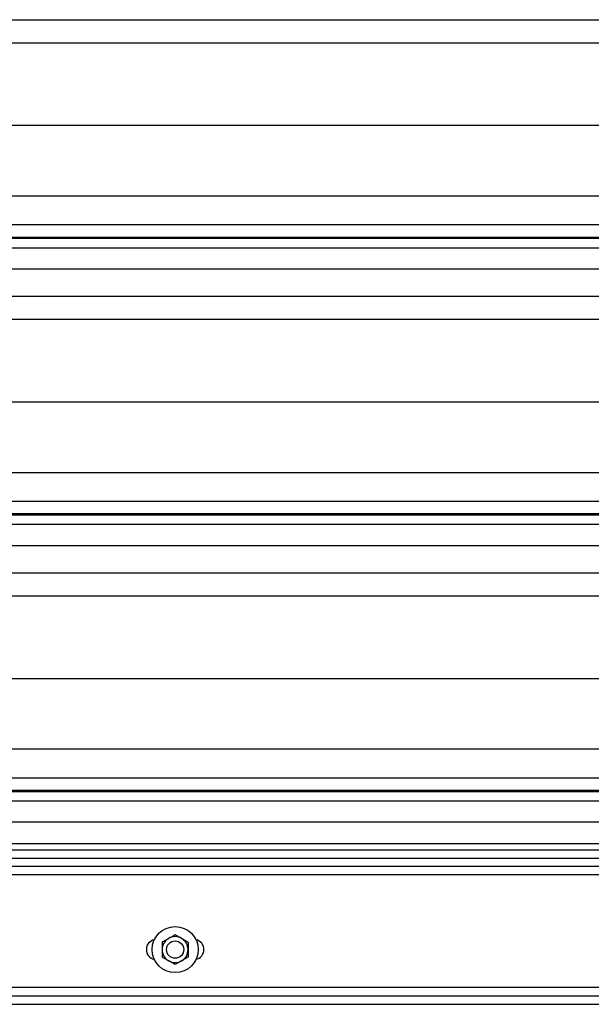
# Model space of a CAD drawing. Header units: inches. Extents: x 170 to 284, y 215 to 248.
# Tile 701 of 1056: x 230.597 to 231.021, y 220.133 to 220.864. Entities that reach past the tile are written whole.
import ezdxf

# ---------------------------------------------------------------- set-up
doc = ezdxf.new("R2010")
doc.units = ezdxf.units.IN
doc.header["$LTSCALE"] = 0.25
doc.header["$MEASUREMENT"] = 0
doc.layers.add('RH FRONT OF HOOD', color=7, linetype='Continuous')

msp = doc.modelspace()

# ---------------------------------------------------------------- linework, layer by layer
at = {"layer": 'RH FRONT OF HOOD'}
for p, q in [((227.16361, 220.86426), (231.19593, 220.86426)), ((227.24016, 220.84719), (231.11938, 220.84719)), ((227.19378, 220.7858), (231.16577, 220.7858)), ((227.16361, 220.73341), (231.19593, 220.73341)), ((227.16361, 220.71203), (231.19593, 220.71203)), ((231.19593, 220.70255), (227.16361, 220.70255)), ((227.16361, 220.70191), (231.19593, 220.70191)), ((227.16361, 220.69489), (231.19593, 220.69489)), ((227.16361, 220.67921), (231.19593, 220.67921)), ((227.16361, 220.65882), (231.19593, 220.65882)), ((227.24016, 220.64174), (231.11938, 220.64174)), ((227.19378, 220.58035), (231.16577, 220.58035)), ((227.16361, 220.52796), (231.19593, 220.52796)), ((227.16361, 220.50658), (231.19593, 220.50658)), ((231.19593, 220.4971), (227.16361, 220.4971)), ((227.16361, 220.49646), (231.19593, 220.49646)), ((227.16361, 220.48944), (231.19593, 220.48944)), ((227.16361, 220.47376), (231.19593, 220.47376)), ((227.16361, 220.45337), (231.19593, 220.45337)), ((227.24016, 220.43629), (231.11938, 220.43629)), ((227.19378, 220.3749), (231.16577, 220.3749)), ((227.16361, 220.32252), (231.19593, 220.32252)), ((227.16361, 220.30114), (231.19593, 220.30114)), ((231.19593, 220.29165), (227.16361, 220.29165)), ((227.16361, 220.29101), (231.19593, 220.29101)), ((227.16361, 220.28399), (231.19593, 220.28399)), ((227.16361, 220.26831), (231.19593, 220.26831)), ((231.19593, 220.25192), (227.16361, 220.25192)), ((231.19593, 220.24733), (227.16361, 220.24733)), ((231.19593, 220.24114), (227.16361, 220.24114)), ((227.16361, 220.23553), (231.19593, 220.23553)), ((231.19593, 220.22911), (227.16361, 220.22911)), ((227.16361, 220.14564), (231.19593, 220.14564)), ((227.16361, 220.13922), (231.19593, 220.13922)), ((227.15526, 220.1328), (231.20429, 220.1328))]:
    msp.add_line(p, q, dxfattribs=at)
for radius in [0.01712, 0.00642]:
    msp.add_circle((230.71207, 220.17346), radius, dxfattribs=at)
for centre, radius, start, end in [((230.69816, 220.17346), 0.00749, 102.05152, 257.94848), ((230.71207, 220.17346), 0.00962, 120, 180), ((230.71207, 220.17346), 0.00962, 60, 120), ((230.71207, 220.17346), 0.00962, 0, 60), ((230.72598, 220.17346), 0.00749, 282.05152, 77.94848), ((230.71207, 220.17346), 0.00962, 180, 240), ((230.71207, 220.17346), 0.00962, 300, 0), ((230.71207, 220.17346), 0.00962, 240, 300)]:
    msp.add_arc(centre, radius, start, end, dxfattribs=at)
for points, knots in [([(230.70726, 220.1818), (230.70793, 220.18219), (230.7093, 220.18298), (230.71089, 220.1839), (230.7118, 220.18442), (230.71207, 220.18458)], [0, 0, 0, 0, 0.405721, 0.826099, 1, 1, 1, 1]), ([(230.71207, 220.18458), (230.71282, 220.18414), (230.71434, 220.18326), (230.716, 220.1823), (230.71686, 220.18181), (230.71688, 220.1818)], [0, 0, 0, 0, 0.483998, 0.985621, 1, 1, 1, 1]), ([(230.70245, 220.17902), (230.70319, 220.17945), (230.70472, 220.18033), (230.70638, 220.18129), (230.70723, 220.18178), (230.70726, 220.1818)], [0, 0, 0, 0, 0.483998, 0.985621, 1, 1, 1, 1]), ([(230.70245, 220.17902), (230.70245, 220.17855), (230.70245, 220.17678), (230.70245, 220.17487), (230.70245, 220.17346)], [0, 0, 0, 0, 0.266157, 1, 1, 1, 1]), ([(230.71688, 220.1818), (230.71755, 220.18141), (230.71892, 220.18062), (230.72052, 220.1797), (230.72142, 220.17917), (230.72169, 220.17902)], [0, 0, 0, 0, 0.405721, 0.826099, 1, 1, 1, 1]), ([(230.72169, 220.17902), (230.72169, 220.17855), (230.72169, 220.17678), (230.72169, 220.17487), (230.72169, 220.17346)], [0, 0, 0, 0, 0.266157, 1, 1, 1, 1]), ([(230.70245, 220.17346), (230.70245, 220.17334), (230.70245, 220.17179), (230.70245, 220.16988), (230.70245, 220.16824), (230.70245, 220.16791)], [0, 0, 0, 0, 0.066045, 0.812902, 1, 1, 1, 1]), ([(230.72169, 220.17346), (230.72169, 220.17334), (230.72169, 220.17179), (230.72169, 220.16988), (230.72169, 220.16824), (230.72169, 220.16791)], [0, 0, 0, 0, 0.066045, 0.812902, 1, 1, 1, 1]), ([(230.70726, 220.16513), (230.70659, 220.16552), (230.70522, 220.16631), (230.70362, 220.16723), (230.70271, 220.16776), (230.70245, 220.16791)], [0, 0, 0, 0, 0.405721, 0.826099, 1, 1, 1, 1]), ([(230.71207, 220.16235), (230.71132, 220.16279), (230.7098, 220.16366), (230.70814, 220.16463), (230.70728, 220.16512), (230.70726, 220.16513)], [0, 0, 0, 0, 0.483998, 0.985621, 1, 1, 1, 1]), ([(230.71688, 220.16513), (230.71621, 220.16474), (230.71484, 220.16395), (230.71324, 220.16303), (230.71233, 220.16251), (230.71207, 220.16235)], [0, 0, 0, 0, 0.405721, 0.826099, 1, 1, 1, 1]), ([(230.72169, 220.16791), (230.72094, 220.16748), (230.71942, 220.1666), (230.71776, 220.16564), (230.7169, 220.16515), (230.71688, 220.16513)], [0, 0, 0, 0, 0.483998, 0.985621, 1, 1, 1, 1])]:
    msp.add_open_spline(points, degree=3, knots=knots, dxfattribs=at)

doc.saveas('drawing.dxf')
